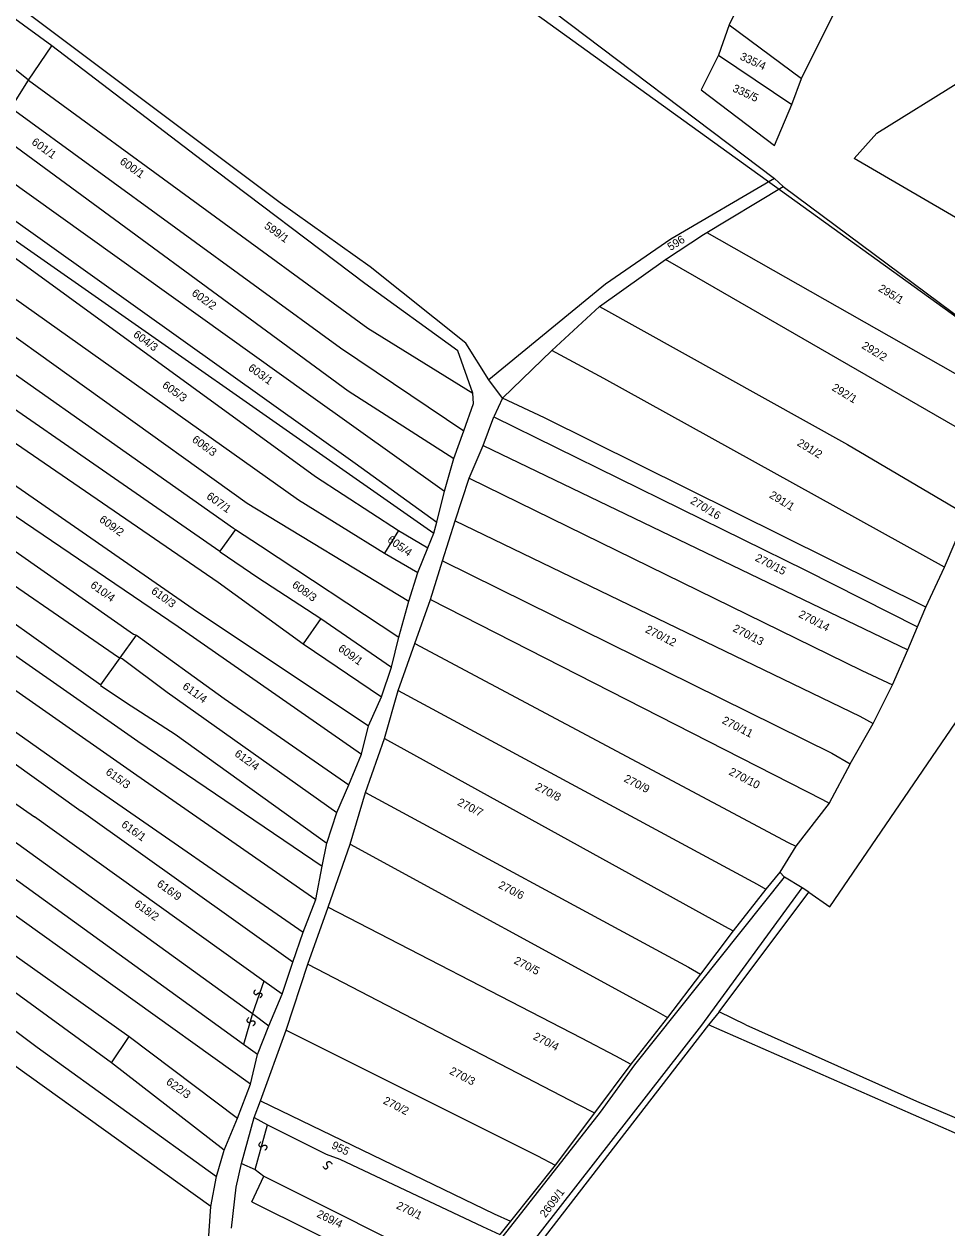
# Model space of a CAD drawing. Extents: x -581999 to -572728, y -1219553 to -1212032.
# Drawn here: x -577046.4 to -576815.8, y -1214969 to -1214668.1 of the extents above; entities that cross this region are included whole.
import ezdxf

# ---------------------------------------------------------------- set-up
doc = ezdxf.new("R2010")
doc.units = 0
for name, color, linetype in [('Vrstva 1', 7, 'Continuous'), ('Vrstva 2', 7, 'Continuous'), ('Vrstva 4', 7, 'Continuous'), ('Vrstva 6', 7, 'Continuous'), ('Vrstva 61', 7, 'Continuous')]:
    doc.layers.add(name, color=color, linetype=linetype)

msp = doc.modelspace()

# ---------------------------------------------------------------- linework, layer by layer
at = {"layer": 'Vrstva 1'}
for p, q in [((-576833.313, -1214695.385), (-576812.386, -1214682.41)), ((-576838.988, -1214701.706), (-576833.313, -1214695.385)), ((-576783.884, -1214733.753), (-576838.988, -1214701.706)), ((-576876.638, -1214720.688), (-576856.723, -1214708.693)), ((-577065.274, -1214710.541), (-576943.969, -1214795.379)), ((-576926.845, -1214761.589), (-576930.254, -1214757.061)), ((-576926.845, -1214761.589), (-576928.998, -1214766.257)), ((-576989.44, -1214962.409), (-576986.513, -1214956.002))]:
    msp.add_line(p, q, dxfattribs=at)
for points in [[(-577039.499, -1214673.547), (-577070.025, -1214651.227), (-577074.89, -1214646.289), (-577128.538, -1214604.786), (-577162.904, -1214578.354), (-577168.07, -1214585.096)], [(-576930.254, -1214757.061), (-576935.99, -1214747.903), (-576959.905, -1214728.809), (-576982.36, -1214712.757), (-577058.553, -1214655.612), (-577135.842, -1214594.867), (-577143.306, -1214589.054)], [(-576999.755, -1214963.615), (-577072.017, -1214911.825), (-577165.251, -1214842.123), (-577206.547, -1214811.551), (-577233.323, -1214792.226), (-577237.626, -1214788.477), (-577331.821, -1214716.515), (-577410.832, -1214655.433), (-577446.402, -1214630.578), (-577489.941, -1214600.721)], [(-576845.351, -1214617.227), (-576870.202, -1214668.333)], [(-577045.273, -1214682.181), (-577112.132, -1214628.524)], [(-576852.104, -1214681.699), (-576830.776, -1214638.839)], [(-576917.751, -1214662.217), (-576858.851, -1214706.697), (-576856.723, -1214708.693), (-576795.006, -1214754.605)], [(-576870.202, -1214668.333), (-576872.903, -1214675.933)], [(-576870.202, -1214668.333), (-576852.104, -1214681.699)], [(-577045.273, -1214682.181), (-577039.499, -1214673.547)], [(-576934.222, -1214760.38), (-576938.008, -1214749.808), (-576961.245, -1214732.939), (-577001.828, -1214702.278), (-577039.499, -1214673.547)], [(-576872.903, -1214675.933), (-576877.225, -1214684.582), (-576858.857, -1214698.472), (-576854.535, -1214688.251)], [(-576872.903, -1214675.933), (-576854.535, -1214688.251)], [(-576854.535, -1214688.251), (-576852.104, -1214681.699)], [(-577049.661, -1214689.077), (-577045.273, -1214682.181)], [(-577045.273, -1214682.181), (-576960.482, -1214744.081)], [(-577049.661, -1214689.077), (-576967.32, -1214749.035)], [(-577053.701, -1214694.938), (-576965.389, -1214759.753)], [(-577058.086, -1214701.362), (-576975.301, -1214760.62)], [(-577062.16, -1214707.631), (-576963.673, -1214777.823)], [(-576858.851, -1214706.697), (-576884.763, -1214721.864), (-576901.076, -1214733.131), (-576930.254, -1214757.061)], [(-577066.387, -1214713.741), (-576973.603, -1214781.208)], [(-576886.095, -1214726.98), (-576876.638, -1214720.688), (-576875.811, -1214720.217)], [(-576875.811, -1214720.217), (-576800.801, -1214762.77)], [(-577070.932, -1214720.95), (-576977.809, -1214786.986)], [(-577075.315, -1214727.217), (-576990.66, -1214787.831)], [(-576902.61, -1214738.662), (-576886.095, -1214726.98)], [(-576805.06, -1214773.663), (-576878.311, -1214731.422), (-576886.095, -1214726.98)], [(-577079.7, -1214733.798), (-576994.094, -1214794.061), (-576993.578, -1214794.44)], [(-576914.475, -1214749.706), (-576902.61, -1214738.662)], [(-576902.61, -1214738.662), (-576840.595, -1214773.219), (-576810.8, -1214790.769)], [(-577083.62, -1214740.224), (-576997.44, -1214799.811)], [(-576960.482, -1214744.081), (-576934.222, -1214760.38)], [(-577087.639, -1214746.082), (-576997.91, -1214807.563)], [(-576967.32, -1214749.035), (-576936.537, -1214769.782)], [(-576821.091, -1214813.802), (-576916.362, -1214766.525), (-576926.845, -1214761.589), (-576914.475, -1214749.706)], [(-576816.358, -1214803.806), (-576901.539, -1214756.683), (-576914.475, -1214749.706)], [(-577092.337, -1214753.133), (-577004.129, -1214814.264)], [(-577095.942, -1214758.931), (-577007.877, -1214818.64)], [(-576965.389, -1214759.753), (-576938.986, -1214776.662)], [(-576975.301, -1214760.62), (-576941.369, -1214784.825)], [(-576936.537, -1214769.782), (-576934.087, -1214762.9), (-576934.222, -1214760.38)], [(-577098.925, -1214764.578), (-577019.051, -1214820.567), (-577018.3, -1214820.84)], [(-576931.676, -1214773.406), (-576928.998, -1214766.257)], [(-576928.998, -1214766.257), (-576851.151, -1214804.548)], [(-577102.691, -1214771.32), (-577022.784, -1214826.358), (-577022.343, -1214826.496)], [(-576938.986, -1214776.662), (-576936.537, -1214769.782)], [(-576935.143, -1214781.561), (-576931.676, -1214773.406)], [(-576931.676, -1214773.406), (-576851.675, -1214811.932)], [(-577106.449, -1214776.959), (-577027.214, -1214833.201)], [(-576963.673, -1214777.823), (-576943.274, -1214792.608)], [(-576941.369, -1214784.825), (-576938.986, -1214776.662)], [(-577110.364, -1214782.755), (-577017.985, -1214847.283)], [(-576973.603, -1214781.208), (-576952.853, -1214794.652)], [(-576938.629, -1214792.231), (-576935.143, -1214781.561)], [(-576935.143, -1214781.561), (-576837.012, -1214829.626)], [(-576977.809, -1214786.986), (-576956.35, -1214800.377)], [(-576943.274, -1214792.608), (-576941.369, -1214784.825)], [(-577114.278, -1214788.708), (-577018.202, -1214855.773)], [(-576990.66, -1214787.831), (-576950.235, -1214812.375)], [(-576945.491, -1214799.041), (-576943.969, -1214795.379), (-576943.274, -1214792.608)], [(-576941.802, -1214802.274), (-576938.629, -1214792.231)], [(-576938.629, -1214792.231), (-576837.57, -1214841.095)], [(-576816.358, -1214803.806), (-576810.8, -1214790.769)], [(-577118.758, -1214795.043), (-577069.339, -1214830.319), (-577030.57, -1214857.707)], [(-576993.578, -1214794.44), (-576997.44, -1214799.811)], [(-576993.578, -1214794.44), (-576987.318, -1214798.518)], [(-576952.853, -1214794.652), (-576956.35, -1214800.377)], [(-576952.853, -1214794.652), (-576945.491, -1214799.041)], [(-576987.318, -1214798.518), (-576952.779, -1214821.321)], [(-576948.013, -1214805.156), (-576945.491, -1214799.041)], [(-577122.516, -1214800.682), (-577072.483, -1214835.95), (-577032.169, -1214864.773)], [(-576997.44, -1214799.811), (-576997.389, -1214800.015), (-576987.996, -1214806.379)], [(-576956.35, -1214800.377), (-576948.013, -1214805.156)], [(-576944.81, -1214811.938), (-576941.802, -1214802.274)], [(-576941.802, -1214802.274), (-576844.585, -1214850.281)], [(-576851.151, -1214804.548), (-576823.146, -1214818.782)], [(-576821.091, -1214813.802), (-576816.358, -1214803.806)], [(-576997.91, -1214807.563), (-576976.676, -1214822.992)], [(-576987.996, -1214806.379), (-576972.232, -1214816.632)], [(-576950.235, -1214812.375), (-576948.013, -1214805.156)], [(-576952.779, -1214821.321), (-576950.235, -1214812.375)], [(-576948.763, -1214822.917), (-576944.81, -1214811.938)], [(-576944.81, -1214811.938), (-576846.843, -1214861.893)], [(-576851.675, -1214811.932), (-576825.513, -1214824.495)], [(-576823.146, -1214818.782), (-576821.091, -1214813.802)], [(-577004.129, -1214814.264), (-576960.341, -1214843.514)], [(-576972.232, -1214816.632), (-576976.676, -1214822.992)], [(-576972.232, -1214816.632), (-576954.538, -1214828.856)], [(-576850.27, -1214885.089), (-576845.076, -1214888.688), (-576801.951, -1214825.671), (-576796.201, -1214814.154)], [(-577007.877, -1214818.64), (-576962.098, -1214850.576)], [(-576825.513, -1214824.495), (-576823.146, -1214818.782)], [(-577022.343, -1214826.496), (-577018.3, -1214820.84)], [(-577018.3, -1214820.84), (-576996.418, -1214836.625)], [(-576976.676, -1214822.992), (-576957.07, -1214836.228)], [(-576954.538, -1214828.856), (-576952.779, -1214821.321)], [(-576952.875, -1214834.681), (-576948.763, -1214822.917)], [(-576948.763, -1214822.917), (-576855.43, -1214872.625)], [(-576829.362, -1214833.204), (-576825.513, -1214824.495)], [(-577027.214, -1214833.201), (-577022.343, -1214826.496)], [(-577022.343, -1214826.496), (-577021.903, -1214826.633), (-577010.62, -1214835.101)], [(-576957.07, -1214836.228), (-576954.538, -1214828.856)], [(-576837.012, -1214829.626), (-576829.362, -1214833.204)], [(-577027.214, -1214833.201), (-577027.324, -1214833.404), (-577019.622, -1214838.494)], [(-577010.62, -1214835.101), (-576968.242, -1214865.153)], [(-576956.354, -1214846.676), (-576952.875, -1214834.681)], [(-576952.875, -1214834.681), (-576863.23, -1214883.086)], [(-576834.247, -1214842.942), (-576829.362, -1214833.204)], [(-577024.521, -1214927.659), (-577090.803, -1214879.461), (-577146.856, -1214837.461)], [(-576996.418, -1214836.625), (-576965.25, -1214858.258)], [(-576960.341, -1214843.514), (-576957.07, -1214836.228)], [(-577079.792, -1214840.655), (-577076.485, -1214843.189), (-577065.051, -1214851.501), (-577043.789, -1214866.26)], [(-577019.622, -1214838.494), (-577008.624, -1214845.556), (-576970.771, -1214872.781)], [(-576837.57, -1214841.095), (-576834.247, -1214842.942)], [(-577151.177, -1214843.41), (-577108.782, -1214874.561), (-577043.154, -1214923.797), (-576998.306, -1214956.084)], [(-576962.098, -1214850.576), (-576960.341, -1214843.514)], [(-576839.974, -1214853.021), (-576834.247, -1214842.942)], [(-576961.098, -1214860.162), (-576956.354, -1214846.676)], [(-576956.354, -1214846.676), (-576871.35, -1214893.553)], [(-577017.985, -1214847.283), (-576971.898, -1214878.59)], [(-576965.25, -1214858.258), (-576962.098, -1214850.576)], [(-576839.974, -1214853.021), (-576845.216, -1214862.797)], [(-576844.585, -1214850.281), (-576839.974, -1214853.021)], [(-577018.202, -1214855.773), (-576973.509, -1214886.908)], [(-577030.57, -1214857.707), (-576976.664, -1214895.059)], [(-576968.242, -1214865.153), (-576965.25, -1214858.258)], [(-576964.909, -1214873.025), (-576961.098, -1214860.162)], [(-576961.098, -1214860.162), (-576880.363, -1214903.799)], [(-576846.843, -1214861.893), (-576845.216, -1214862.797)], [(-576979.195, -1214902.585), (-577032.169, -1214864.773)], [(-576970.771, -1214872.781), (-576968.242, -1214865.153)], [(-576845.216, -1214862.797), (-576853.554, -1214873.538)], [(-576986.46, -1214907.268), (-577043.789, -1214866.26)], [(-577051.838, -1214870.101), (-576989.308, -1214915.403)], [(-576971.898, -1214878.59), (-576970.771, -1214872.781)], [(-576970.434, -1214888.793), (-576964.909, -1214873.025)], [(-576964.909, -1214873.025), (-576888.486, -1214914.737)], [(-576853.554, -1214873.538), (-576857.504, -1214880.05)], [(-576855.43, -1214872.625), (-576853.554, -1214873.538)], [(-576991.532, -1214923.088), (-577052.212, -1214879.219)], [(-576973.509, -1214886.908), (-576971.898, -1214878.59)], [(-576857.504, -1214880.05), (-576861.059, -1214884.317)], [(-576856.391, -1214881.309), (-576857.504, -1214880.05)], [(-576863.23, -1214883.086), (-576861.059, -1214884.317)], [(-576850.27, -1214885.089), (-576851.939, -1214884.009), (-576856.391, -1214881.309)], [(-576989.781, -1214933.049), (-577056.355, -1214885.36)], [(-576872.713, -1214914.962), (-576850.27, -1214885.089)], [(-576861.059, -1214884.317), (-576869.231, -1214894.726)], [(-576976.664, -1214895.059), (-576973.509, -1214886.908)], [(-576975.492, -1214903.059), (-576970.434, -1214888.793)], [(-576970.434, -1214888.793), (-576907.147, -1214921.489)], [(-577059.584, -1214893.148), (-577020.136, -1214921.158)], [(-576979.195, -1214902.585), (-576976.664, -1214895.059)], [(-576869.231, -1214894.726), (-576877.389, -1214905.504)], [(-576871.35, -1214893.553), (-576869.231, -1214894.726)], [(-576981.885, -1214910.581), (-576979.195, -1214902.585)], [(-576980.875, -1214919.521), (-576975.492, -1214903.059)], [(-576975.492, -1214903.059), (-576907.969, -1214938.109)], [(-576880.363, -1214903.799), (-576877.389, -1214905.504)], [(-576981.885, -1214910.581), (-576986.46, -1214907.268)], [(-576877.389, -1214905.504), (-576885.641, -1214916.39)], [(-576985.193, -1214918.415), (-576981.885, -1214910.581)], [(-576989.308, -1214915.403), (-576985.193, -1214918.415)], [(-576885.641, -1214916.39), (-576894.785, -1214927.997)], [(-576888.486, -1214914.737), (-576885.641, -1214916.39)], [(-576872.713, -1214914.962), (-576875.331, -1214918.224)], [(-576866.054, -1214918.201), (-576872.713, -1214914.962)], [(-576988.031, -1214925.623), (-576985.193, -1214918.415)], [(-576875.331, -1214918.224), (-576916.184, -1214971.043)], [(-576666.812, -1215009.494), (-576721.865, -1214985.095), (-576796.846, -1214952.656), (-576875.331, -1214918.224)], [(-576866.054, -1214918.201), (-576823.412, -1214937.275), (-576749.605, -1214968.632), (-576674.033, -1215001.536)], [(-577024.521, -1214927.659), (-577020.136, -1214921.158)], [(-577020.136, -1214921.158), (-576993.094, -1214941.51)], [(-576987.333, -1214937.155), (-576980.875, -1214919.521)], [(-576980.875, -1214919.521), (-576918.114, -1214950.917)], [(-576907.147, -1214921.489), (-576898.619, -1214925.955)], [(-576988.031, -1214925.623), (-576991.532, -1214923.088)], [(-576996.401, -1214949.5), (-577024.521, -1214927.659)], [(-576989.781, -1214933.049), (-576988.031, -1214925.623)], [(-576894.785, -1214927.997), (-576903.856, -1214940.191)], [(-576898.619, -1214925.955), (-576894.785, -1214927.997)], [(-576993.094, -1214941.51), (-576989.781, -1214933.049)], [(-576988.911, -1214941.386), (-576987.333, -1214937.155)], [(-576987.333, -1214937.155), (-576928.888, -1214965.405)], [(-576903.856, -1214940.191), (-576913.681, -1214953.244)], [(-576907.969, -1214938.109), (-576903.856, -1214940.191)], [(-576996.401, -1214949.5), (-576993.094, -1214941.51)], [(-576992.091, -1214952.831), (-576988.911, -1214941.386)], [(-576988.911, -1214941.386), (-576985.537, -1214943.189), (-576970.868, -1214950.539), (-576967.496, -1214951.786), (-576931.806, -1214968.611)], [(-576998.306, -1214956.084), (-576996.401, -1214949.5)], [(-576918.114, -1214950.917), (-576913.681, -1214953.244)], [(-576993.372, -1214958.792), (-576992.091, -1214952.831)], [(-576992.091, -1214952.831), (-576988.66, -1214954.355), (-576986.513, -1214956.002), (-576939.772, -1214979.39)], [(-576913.681, -1214953.244), (-576924.87, -1214967.231)], [(-576999.755, -1214963.615), (-576998.306, -1214956.084)], [(-576994.531, -1214968.993), (-576993.372, -1214958.792)], [(-577014.329, -1215040.089), (-577001.855, -1214995.368), (-576999.755, -1214963.615)], [(-576989.44, -1214962.409), (-576945.067, -1214984.536)], [(-576928.888, -1214965.405), (-576924.87, -1214967.231)], [(-576924.87, -1214967.231), (-576927.511, -1214970.618)], [(-576931.806, -1214968.611), (-576927.511, -1214970.618)]]:
    msp.add_lwpolyline(points, dxfattribs=at)
at = {"layer": 'Vrstva 4'}
for p, q in [((-576893.753, -1214928.187), (-576856.391, -1214881.309)), ((-576877.008, -1214918.316), (-576851.939, -1214884.009)), ((-576937.949, -1214996.358), (-576877.008, -1214918.316)), ((-576902.39, -1214940.036), (-576893.753, -1214928.187)), ((-576923.867, -1214967.452), (-576902.39, -1214940.036)), ((-576988.66, -1214954.355), (-576985.537, -1214943.189)), ((-576946.926, -1214996.541), (-576923.867, -1214967.452))]:
    msp.add_line(p, q, dxfattribs=at)
for points in [[(-576986.46, -1214907.268), (-576989.308, -1214915.403)], [(-576989.308, -1214915.403), (-576991.532, -1214923.088)]]:
    msp.add_lwpolyline(points, dxfattribs=at)
at = {"layer": 'Vrstva 6'}
for points in [[(-576988.552, -1214909.425), (-576989.139, -1214910.047), (-576988.684, -1214910.656), (-576988.278, -1214910.644), (-576987.992, -1214910.339), (-576987.686, -1214910.185), (-576987.386, -1214910.201), (-576987.179, -1214910.303), (-576987.003, -1214910.506), (-576986.958, -1214910.87), (-576987.293, -1214911.382), (-576987.451, -1214911.474)], [(-576990.292, -1214916.403), (-576990.879, -1214917.025), (-576990.424, -1214917.634), (-576990.018, -1214917.622), (-576989.732, -1214917.317), (-576989.426, -1214917.163), (-576989.126, -1214917.179), (-576988.919, -1214917.281), (-576988.743, -1214917.484), (-576988.698, -1214917.848), (-576989.033, -1214918.36), (-576989.191, -1214918.452)], [(-576987.298, -1214947.48), (-576987.885, -1214948.102), (-576987.43, -1214948.711), (-576987.024, -1214948.699), (-576986.738, -1214948.394), (-576986.432, -1214948.24), (-576986.132, -1214948.256), (-576985.925, -1214948.358), (-576985.749, -1214948.561), (-576985.704, -1214948.925), (-576986.039, -1214949.437), (-576986.197, -1214949.529)], [(-576971.71, -1214953.621), (-576971.23, -1214954.328), (-576970.536, -1214954.017), (-576970.459, -1214953.617), (-576970.695, -1214953.272), (-576970.78, -1214952.94), (-576970.698, -1214952.65), (-576970.554, -1214952.47), (-576970.318, -1214952.342), (-576969.953, -1214952.378), (-576969.526, -1214952.817), (-576969.471, -1214952.99)]]:
    msp.add_open_spline(points, degree=2, dxfattribs=at)
at = {"layer": 'Vrstva 61'}
msp.add_line((-576955.878, -1214638.589), (-576795.006, -1214754.605), dxfattribs=at)

# ---------------------------------------------------------------- texts
at = {"layer": 'Vrstva 2'}
for s, rotation, p in [('335/4', 335.36391, (-576867.679, -1214676.902)), ('335/5', 335.36391, (-576869.54, -1214684.861)), ('601/1', 324.13776, (-577044.686, -1214698.002)), ('600/1', 324.13776, (-577022.645, -1214702.857)), ('599/1', 324.13776, (-576986.553, -1214718.957)), ('596', 32.32168, (-576884.826, -1214724.857)), ('602/2', 324.13776, (-577004.674, -1214735.746)), ('295/1', 328.60804, (-576833.096, -1214734.711)), ('604/3', 324.13776, (-577019.292, -1214746.089)), ('292/2', 328.60804, (-576837.245, -1214749)), ('603/1', 324.13776, (-576990.571, -1214754.442)), ('605/3', 324.13776, (-577012.039, -1214758.761)), ('292/1', 328.60804, (-576844.713, -1214759.491)), ('606/3', 324.13776, (-577004.601, -1214772.348)), ('291/2', 328.60804, (-576853.409, -1214773.294)), ('607/1', 324.13776, (-577000.983, -1214786.512)), ('270/16', 328.60804, (-576880.074, -1214787.768)), ('291/1', 328.60804, (-576860.35, -1214786.342)), ('609/2', 324.13776, (-577027.785, -1214792.32)), ('605/4', 324.13776, (-576955.783, -1214797.361)), ('270/15', 332.72169, (-576863.894, -1214802.134)), ('610/4', 324.13776, (-577030.005, -1214808.724)), ('608/3', 324.13776, (-576979.604, -1214808.652)), ('610/3', 324.13776, (-577014.819, -1214810.189)), ('270/14', 332.72169, (-576853.029, -1214816.225)), ('270/12', 332.72169, (-576891.326, -1214820.013)), ('270/13', 332.72169, (-576869.471, -1214819.75)), ('609/1', 324.13776, (-576968.084, -1214824.573)), ('611/4', 324.13776, (-577006.988, -1214834.033)), ('270/11', 332.72169, (-576872.163, -1214842.742)), ('612/4', 324.13776, (-576993.965, -1214850.86)), ('615/3', 324.13776, (-577026.181, -1214855.412)), ('270/9', 332.72169, (-576896.689, -1214857.301)), ('270/10', 332.72169, (-576870.446, -1214855.577)), ('270/8', 332.72169, (-576918.842, -1214859.335)), ('270/7', 332.72169, (-576938.277, -1214863.203)), ('616/1', 324.13776, (-577022.27, -1214868.543)), ('616/9', 324.13776, (-577013.38, -1214883.385)), ('270/6', 332.72169, (-576928.045, -1214883.887)), ('618/2', 324.13776, (-577019.021, -1214888.42)), ('270/5', 332.72169, (-576924.155, -1214902.77)), ('270/4', 332.72169, (-576919.349, -1214921.72)), ('270/3', 332.72169, (-576940.271, -1214930.356)), ('622/3', 324.13776, (-577011.081, -1214932.84)), ('270/2', 332.72169, (-576956.848, -1214937.776)), ('955', 333.77988, (-576969.744, -1214948.948)), ('2609/1', 53.27809, (-576916.106, -1214966.542)), ('269/4', 333.77988, (-576973.432, -1214966.107)), ('270/1', 333.77988, (-576953.553, -1214963.994))]:
    msp.add_text(s, height=2, rotation=rotation, dxfattribs=at).set_placement(p)

doc.saveas('drawing.dxf')
